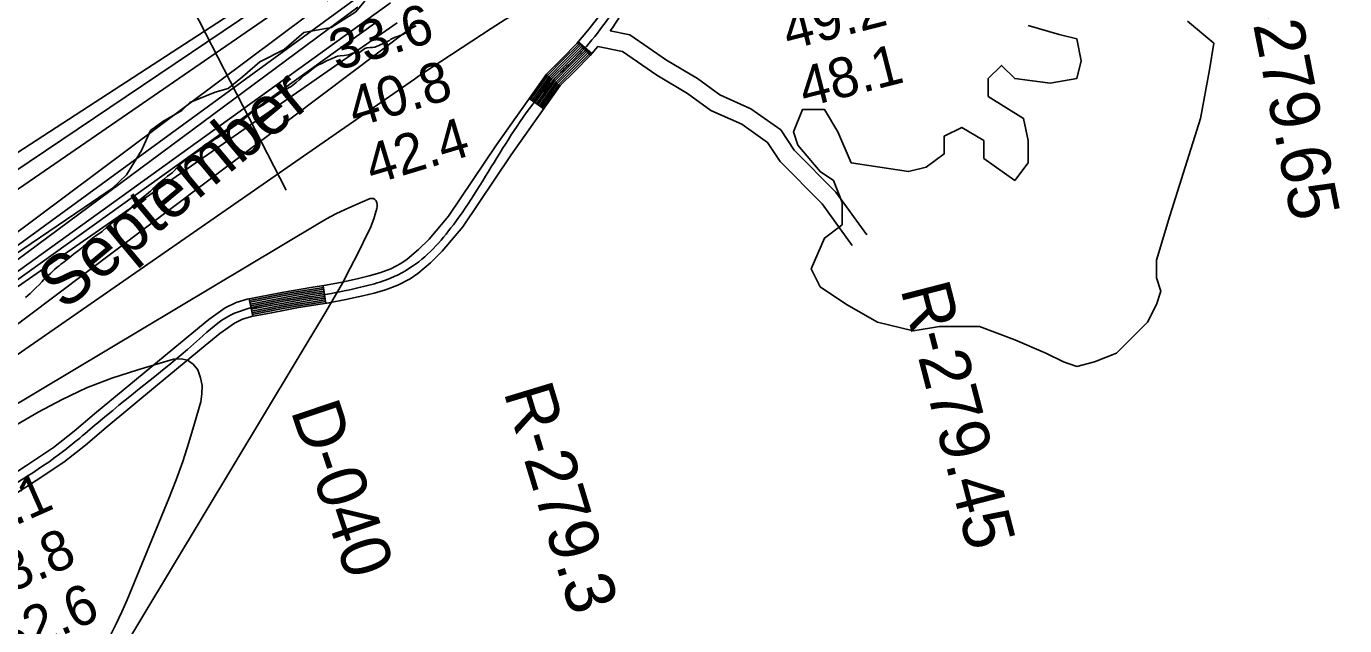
# Model space of a CAD drawing. Extents: x 3177185 to 3215018, y 812988 to 838321.
# Drawn here: x 3202709 to 3204917, y 824712 to 825716 of the extents above; entities that cross this region are included whole.
import ezdxf

# ---------------------------------------------------------------- set-up
doc = ezdxf.new("R2010")
doc.units = 0
for name, color, linetype in [('V-RIVR-EDGE', 7, 'Continuous'), ('V-RIVR-IDEN', 7, 'Continuous'), ('V-RIVR-RANG', 7, 'Continuous'), ('V-RIVR-RANG-IDEN', 7, 'Continuous'), ('V-ROAD-CNTR', 7, 'Continuous'), ('V-SITE-VEGE', 7, 'Continuous'), ('V-TOPO-DPTH', 7, 'Continuous'), ('V-TOPO-MAJR', 7, 'Continuous'), ('V-TOPO-MINR', 7, 'Continuous'), ('V-TOPO-WATR', 7, 'Continuous')]:
    doc.layers.add(name, color=color, linetype=linetype)

msp = doc.modelspace()

# ---------------------------------------------------------------- linework, layer by layer
at = {"layer": 'V-RIVR-EDGE'}
msp.add_lwpolyline([(3202687.4, 825332.2), (3202805.4, 825412.3), (3202852.9, 825444.8), (3202876.4, 825466.9), (3202901.7, 825507.7), (3202917, 825541.2), (3202937.5, 825556.3), (3202969.3, 825574.9), (3202982.4, 825588.4), (3203025, 825605.7), (3203046.7, 825611.7), (3203071.1, 825631.2), (3203099.9, 825656.3), (3203140.4, 825677.1), (3203173.5, 825705.7), (3203219.6, 825713.9), (3203260.9, 825740.3), (3203287.5, 825773.2), (3203303.2, 825777.5), (3203316.7, 825787.9), (3203331.9, 825790.9), (3203342.3, 825793.5), (3203354.5, 825800.9), (3203367.6, 825802.6)], dxfattribs=at)
at = {"layer": 'V-RIVR-RANG'}
msp.add_line((3203144.2, 825441.5), (3202723.5, 826259.7), dxfattribs=at)
at = {"layer": 'V-ROAD-CNTR'}
for p, q in [((3203656.3, 825670.7), (3203633.4, 825690.1)), ((3203575.5, 825577.6), (3203551, 825594.9)), ((3203210.5, 825251.8), (3203205.8, 825281.4)), ((3203087.9, 825230.1), (3203082.2, 825259.5))]:
    msp.add_line(p, q, dxfattribs=at)
for points in [[(3204219.4, 826104.1), (3204204, 826088.9), (3204187.9, 826073.1), (3204172.5, 826060.2), (3204156, 826048.7), (3204134.1, 826035.3), (3204111.1, 826023.8), (3204073.2, 826008.3), (3204035.2, 825994.2), (3203976.8, 825974.6), (3203918.9, 825955.3), (3203893.2, 825945.8), (3203868.1, 825935.5), (3203854.5, 825928.6), (3203841.7, 825920.2), (3203823.9, 825906), (3203808.2, 825889.8), (3203790, 825866.4), (3203772.7, 825842), (3203732.2, 825777.8), (3203690.4, 825713.2), (3203687, 825708.7)], [(3203665.9, 825730.5), (3203649, 825708.4), (3203630.9, 825687.2), (3203606.1, 825662.3), (3203580.1, 825636.1), (3203496.2, 825517.5), (3203416, 825398), (3203383.4, 825359.4), (3203365.9, 825342), (3203346.5, 825325.9), (3203336.1, 825318.8), (3203319.1, 825309.9), (3203300.8, 825303.1), (3203283.3, 825297.9), (3203265.4, 825293.4), (3203238, 825287.5), (3203210.5, 825282.2), (3203185.4, 825278.2), (3203159.9, 825274.2), (3203136.9, 825270.1), (3203114, 825265.6), (3203078.8, 825258.9), (3203060.2, 825253.3), (3203042, 825244.6), (3203014.4, 825224.8), (3202989.5, 825204.2), (3202906.3, 825135.6), (3202823.1, 825066.9), (3202788.8, 825037.6), (3202754, 825010.1), (3202709.1, 824980.2), (3202663.2, 824950.6)], [(3203687, 825708.7), (3203719.5, 825702), (3203781, 825659.1), (3203832.9, 825628.3), (3203870.4, 825601.3), (3203922.2, 825577.9), (3203972.4, 825542.6), (3203995, 825508.4), (3204064.9, 825438.3), (3204116.5, 825366.4)], [(3203666.3, 825682.4), (3203653, 825666.9), (3203627.4, 825641.1), (3203603.1, 825616.7), (3203520.9, 825500.5), (3203440, 825379.9), (3203405.5, 825339), (3203386, 825319.8), (3203364.6, 825302), (3203351.5, 825293), (3203331.3, 825282.5), (3203310.3, 825274.6), (3203291.3, 825269), (3203272.3, 825264.2), (3203244, 825258.1), (3203215.7, 825252.6), (3203190.1, 825248.6), (3203164.9, 825244.7), (3203142.4, 825240.6), (3203119.7, 825236.2), (3203085.9, 825229.7), (3203071, 825225.2), (3203057.4, 825218.7), (3203032.7, 825201.1), (3203008.6, 825181.1), (3202925.4, 825112.4), (3202842.4, 825043.9), (3202807.8, 825014.4), (3202771.6, 824985.8), (3202725.5, 824955.1), (3202679.5, 824925.5)], [(3203635.7, 825688.2), (3203633.2, 825685.2), (3203608.2, 825660.2), (3203582.4, 825634.1), (3203553.4, 825593.2)], [(3203638, 825686.2), (3203635.4, 825683.1), (3203610.4, 825658.1), (3203584.7, 825632.2), (3203555.9, 825591.5)], [(3203640.3, 825684.3), (3203637.6, 825681.1), (3203612.5, 825656), (3203587, 825630.2), (3203558.3, 825589.7)], [(3203642.6, 825682.4), (3203639.8, 825679.1), (3203614.6, 825653.8), (3203589.3, 825628.3), (3203560.8, 825588)], [(3203644.9, 825680.4), (3203642, 825677), (3203616.7, 825651.7), (3203591.6, 825626.4), (3203563.2, 825586.3)], [(3203666.3, 825682.4), (3203707.3, 825673.8), (3203764.7, 825633.9), (3203816.4, 825603.2), (3203855.3, 825575.2), (3203907.3, 825551.8), (3203950.5, 825521.4), (3203971.6, 825489.3), (3204041.9, 825418.8), (3204092.1, 825348.9)], [(3203647.1, 825678.5), (3203644.2, 825675), (3203618.9, 825649.6), (3203593.9, 825624.4), (3203565.7, 825584.6)], [(3203649.4, 825676.5), (3203646.4, 825673), (3203621, 825647.5), (3203596.2, 825622.5), (3203568.1, 825582.8)], [(3203651.7, 825674.6), (3203648.6, 825670.9), (3203623.1, 825645.4), (3203598.5, 825620.6), (3203570.6, 825581.1)], [(3203654, 825672.6), (3203650.8, 825668.9), (3203625.2, 825643.3), (3203600.8, 825618.6), (3203573, 825579.4)], [(3203206.3, 825278.5), (3203185.9, 825275.2), (3203160.4, 825271.3), (3203137.4, 825267.1), (3203114.6, 825262.7), (3203082.8, 825256.6)], [(3203206.7, 825275.5), (3203186.4, 825272.3), (3203160.9, 825268.3), (3203138, 825264.2), (3203115.2, 825259.8), (3203083.4, 825253.6)], [(3203207.2, 825272.5), (3203186.8, 825269.3), (3203161.4, 825265.4), (3203138.5, 825261.2), (3203115.7, 825256.8), (3203083.9, 825250.7)], [(3203207.7, 825269.6), (3203187.3, 825266.4), (3203161.9, 825262.4), (3203139.1, 825258.3), (3203116.3, 825253.9), (3203084.5, 825247.7)], [(3203208.1, 825266.6), (3203187.8, 825263.4), (3203162.4, 825259.5), (3203139.6, 825255.3), (3203116.9, 825250.9), (3203085.1, 825244.8)], [(3203208.6, 825263.6), (3203188.2, 825260.4), (3203162.9, 825256.5), (3203140.2, 825252.4), (3203117.4, 825248), (3203085.6, 825241.9)], [(3203209.1, 825260.7), (3203188.7, 825257.5), (3203163.4, 825253.5), (3203140.7, 825249.4), (3203118, 825245), (3203086.2, 825238.9)], [(3203209.5, 825257.7), (3203189.2, 825254.5), (3203163.9, 825250.6), (3203141.3, 825246.5), (3203118.6, 825242.1), (3203086.8, 825236)], [(3203210, 825254.8), (3203189.6, 825251.5), (3203164.4, 825247.6), (3203141.8, 825243.5), (3203119.1, 825239.1), (3203087.3, 825233)]]:
    msp.add_lwpolyline(points, dxfattribs=at)
msp.add_spline([(3208346.3, 826885.2), (3208115.9, 826852.9), (3207967.2, 826843.1), (3207845.1, 826830.7), (3207782.6, 826826), (3207729.1, 826803), (3207632.7, 826757.5), (3207576.8, 826732.6), (3207528.8, 826724.6), (3207465.8, 826728.3), (3207400.8, 826747.6), (3207285.1, 826774.2), (3207265.5, 826779.5), (3207234.2, 826783.2), (3207181.1, 826779.5), (3207100.4, 826768), (3206894.6, 826726.7), (3206803.8, 826712.1), (3206713.4, 826706.3), (3206422.1, 826687.7), (3206204.5, 826669), (3206163.5, 826662.1), (3206085, 826660.8), (3206033.1, 826662.2), (3205996, 826664.1), (3205951.2, 826658.7), (3205862, 826638.2), (3205753.4, 826610.5), (3205693.4, 826589.3), (3205596.7, 826559.2), (3205544.3, 826530.7), (3205492.9, 826508.8), (3205453.2, 826501.6), (3205394.6, 826492.5), (3205274.3, 826482.9), (3205179.9, 826479.1), (3205118.5, 826475.5), (3204988.8, 826459.4), (3204882.2, 826438.3), (3204738.8, 826408.8), (3204661.9, 826391.1), (3204557.9, 826358.5), (3204461.2, 826327.3), (3204416.4, 826311.3), (3204373.4, 826296.6), (3204363.6, 826281.8), (3204304.5, 826204.6), (3204209, 826115), (3204177.8, 826084.2), (3204147.8, 826061.3), (3204104.8, 826037.5), (3204030.2, 826008.3), (3203913.9, 825969.4), (3203861.9, 825949.2), (3203832.9, 825932.4), (3203796.9, 825899.6), (3203760.2, 825850.3), (3203678.2, 825721.9), (3203642, 825677), (3203591.6, 825626.4), (3203428, 825388.9), (3203355.6, 825313.9), (3203305.6, 825288.9), (3203268.8, 825278.8), (3203213.1, 825267.4), (3203162.4, 825259.5), (3203116.9, 825250.9), (3203049.7, 825231.6), (3202999, 825192.6), (3202832.8, 825055.4), (3202762.8, 824998), (3202671.4, 824938.1), (3202495.4, 824823), (3202258.5, 824637.8), (3202113.2, 824519.4), (3202089, 824490.2), (3202052.6, 824459.7), (3202001.9, 824428.3), (3201971.1, 824410.2), (3201927.5, 824384.2), (3201877.3, 824324.5), (3201830.5, 824267.1), (3201794.7, 824236.1), (3201692.1, 824157), (3201567, 824054.5), (3201483.8, 823975.1), (3201374.9, 823825), (3201313.8, 823770.4), (3201289.7, 823735.1), (3201250.3, 823687.8), (3201221.9, 823651.2), (3201184.9, 823588), (3201140.7, 823508.9), (3201081.8, 823436.1), (3201048, 823379.2), (3201034.5, 823326), (3201024.1, 823274.7)], degree=3, dxfattribs=at)
at = {"layer": 'V-SITE-VEGE'}
for points in [[(3204386.8, 825717.3), (3204438.7, 825702.5), (3204468.4, 825695.1), (3204475.8, 825658), (3204468.4, 825628.3), (3204423.9, 825620.9), (3204364.6, 825628.3), (3204342.3, 825650.6), (3204320.1, 825628.3), (3204320.1, 825598.6), (3204379.4, 825561.6), (3204386.8, 825524.5), (3204386.8, 825487.4), (3204364.6, 825457.7), (3204312.7, 825494.8), (3204312.7, 825524.5), (3204275.6, 825546.7), (3204246, 825531.9), (3204246, 825502.2), (3204216.3, 825480), (3204186.7, 825472.6), (3204090.3, 825487.4), (3204068.1, 825539.3), (3204045.8, 825576.4), (3204008.8, 825576.4), (3203993.9, 825539.3), (3204001.3, 825517.1), (3204038.4, 825472.6), (3204060.6, 825457.7), (3204075.5, 825420.7), (3204075.5, 825383.6), (3204045.8, 825361.3), (3204023.6, 825309.4), (3204038.4, 825279.7), (3204082.9, 825250.1), (3204134.8, 825220.4), (3204194.1, 825205.6), (3204238.6, 825213), (3204305.3, 825213), (3204364.6, 825190.7), (3204416.5, 825168.5), (3204446.1, 825153.7), (3204468.4, 825146.2), (3204498, 825153.7), (3204535.1, 825168.5), (3204587, 825220.4), (3204601.8, 825250.1), (3204609.2, 825272.3), (3204601.8, 825294.6), (3204601.8, 825324.2), (3204624, 825398.4), (3204675.9, 825561.6), (3204690.7, 825643.1), (3204698.1, 825687.6), (3204653.7, 825724.7)], [(3203359.7, 825717.6), (3203354.8, 825713.6), (3203346.7, 825706.8), (3203342.4, 825703.7), (3203339.3, 825702.3), (3203334.7, 825700.6), (3203330.4, 825699.2), (3203326.7, 825697.8), (3203323.5, 825696.4), (3203319.5, 825694.2), (3203316.9, 825692.5), (3203314.1, 825691.1), (3203310.6, 825689.1), (3203306.9, 825687.1), (3203302.6, 825685.5), (3203299.2, 825683.8), (3203292.6, 825681.3), (3203288.6, 825680.4)], [(3203288.6, 825680.4), (3203284.9, 825680.5), (3203279.4, 825679.9), (3203276, 825679.1), (3203273.4, 825677.4), (3203269.7, 825674.3), (3203267.1, 825672.3), (3203261.7, 825671.5), (3203258.2, 825671.8), (3203255.1, 825671), (3203251.9, 825669.3), (3203248.5, 825668.5), (3203241.1, 825667.1), (3203234.5, 825666.6), (3203230.2, 825665.8), (3203227.1, 825664.9), (3203219.9, 825661.8), (3203211.3, 825657.9), (3203205, 825654.2), (3203198.1, 825651.4), (3203194.1, 825649.2), (3203186.9, 825643.8), (3203183.5, 825640.7), (3203180.6, 825638.4), (3203176.9, 825635.9), (3203172.9, 825632.8), (3203168.8, 825628.8), (3203166, 825626.6), (3203160.8, 825622), (3203152.2, 825615.3), (3203149.3, 825613.3), (3203146.4, 825611.6), (3203142.4, 825609.6), (3203139.6, 825607.9), (3203137, 825606.2), (3203125.5, 825598.6), (3203115.2, 825590.7), (3203109.4, 825587.3), (3203104.8, 825583.9), (3203098.5, 825580.8), (3203094.8, 825578.3), (3203090.8, 825575.5), (3203085.6, 825570.9), (3203083.3, 825568.7), (3203077.6, 825564.4), (3203073.5, 825561), (3203067.8, 825556.8), (3203065.5, 825554.8), (3203057.8, 825549.5), (3203054.6, 825546.9), (3203050.6, 825544.1), (3203044.8, 825541), (3203041.1, 825538.7), (3203037.1, 825535.3), (3203033.1, 825532.2), (3203028.8, 825529.1), (3203025.9, 825527.7), (3203022.5, 825525.2), (3203018.2, 825522.4), (3203014.7, 825519.8), (3203011.8, 825517.8), (3203009.5, 825515.6), (3203003.5, 825511.3), (3202998.3, 825508), (3202985.4, 825499.8), (3202980, 825495.5), (3202971.9, 825489.6), (3202966.5, 825484.8), (3202963.6, 825481.7), (3202961.3, 825479.4), (3202956.1, 825473.2), (3202953.2, 825470.6), (3202949.2, 825467.8), (3202945.5, 825465), (3202940, 825460.4), (3202937.4, 825458.5), (3202935.1, 825456.5), (3202932.8, 825454.2), (3202929.7, 825451.7), (3202927.4, 825449.1), (3202920.8, 825443.8), (3202916.5, 825439.8), (3202914.2, 825437.5), (3202909.8, 825434.1), (3202907.5, 825431.9), (3202902.4, 825428.2), (3202893.5, 825420.3), (3202888.3, 825415.5), (3202880, 825408.1), (3202873.1, 825402.4), (3202870.2, 825400.5), (3202867.3, 825398.2), (3202857.6, 825391.1), (3202854.7, 825388.3), (3202846.6, 825381.8), (3202843.8, 825379.3), (3202835.7, 825372.5), (3202825.1, 825364.8), (3202820.2, 825361.5), (3202812.5, 825354.7), (3202808.4, 825350.7)], [(3202808.4, 825350.7), (3202804.1, 825347), (3202801.5, 825345), (3202798.4, 825342.2), (3202791.8, 825336.8), (3202788, 825334), (3202780, 825327.5), (3202771.4, 825320.7), (3202766.5, 825317.6), (3202763.6, 825314.8), (3202760.5, 825312.2), (3202755.9, 825308.3), (3202753.3, 825305.7), (3202749, 825302.1), (3202740.9, 825294.7), (3202737.7, 825291), (3202735.2, 825288.5), (3202730, 825283.1), (3202725.1, 825278.3), (3202719.9, 825272.9), (3202715, 825268.6), (3202711.3, 825265.2), (3202707.5, 825261.5)]]:
    msp.add_lwpolyline(points, dxfattribs=at)
at = {"layer": 'V-TOPO-DPTH'}
for points in [[(3202498.6, 825377.8), (3203298.6, 825898)], [(3203298.6, 825898), (3202498.6, 825377.8)], [(3203250.9, 825826.4), (3202652.2, 825414.2)], [(3202652.2, 825414.2), (3203250.9, 825826.4)], [(3203290.6, 825785.1), (3202571, 825259.2)], [(3202571, 825259.2), (3203290.6, 825785.1)], [(3203318.8, 825755.1), (3202580.9, 825224.5)]]:
    msp.add_lwpolyline(points, dxfattribs=at)
at = {"layer": 'V-TOPO-MAJR'}
msp.add_lwpolyline([(3202611.8, 825155.6), (3203348.9, 825709.9), (3203351.9, 825711.8), (3203355, 825713.5), (3203358.3, 825715), (3203361.6, 825716.6)], dxfattribs=at)
at = {"layer": 'V-TOPO-MINR'}
for points in [[(3202625.6, 825320.7), (3203282.6, 825811.8), (3203290.4, 825815.7), (3203298.2, 825819.6), (3203306.1, 825823.5), (3203314, 825827.3), (3203434.8, 825885.2), (3203503.2, 825917.8), (3203571.7, 825950.1), (3203640.5, 825982), (3203709.3, 826013.6), (3203997, 826169.1), (3204639.3, 826543.6), (3204667.2, 826550.7), (3204695.3, 826557.2), (3205370.6, 826700.9)], [(3202603.3, 825103.7), (3203359.1, 825627.6), (3203365.7, 825632.5), (3203372.5, 825637.2), (3203487.6, 825712.1), (3203511.1, 825727.3), (3203802.2, 825888.6), (3203845.9, 825909.4), (3203889.8, 825929.7), (3204662.3, 826428), (3204681.7, 826433.6), (3204701.5, 826438.3), (3204890.8, 826475.4), (3205005.6, 826497.5)], [(3202498.6, 825377.8), (3203298.6, 825898)], [(3202577.7, 825398.1), (3203255.6, 825854.7)], [(3202652.2, 825414.2), (3203250.9, 825826.4)], [(3202580.9, 825224.5), (3203318.8, 825755.1)], [(3202588.2, 825247.4), (3203263.8, 825748)], [(3202574.8, 825206.2), (3203296.1, 825723.6)], [(3202570.7, 825194.1), (3203329.8, 825721.8)], [(3202670.2, 825069.6), (3203196.4, 825384.7), (3203211.7, 825393.4), (3203227.2, 825401.7), (3203243, 825409.3), (3203259, 825416.4), (3203284.9, 825427.3), (3203287.8, 825427.7), (3203290.4, 825427.4), (3203292.6, 825425.9), (3203294.5, 825423.7), (3203295.7, 825420.5), (3203296.4, 825417.2), (3203296.3, 825413.9), (3203295.8, 825410.5), (3203293.3, 825401.5), (3203290.8, 825393.7), (3203288.1, 825386), (3203285, 825378.4), (3203281.6, 825371), (3203264.1, 825335.5), (3203251.4, 825310.6), (3203238.3, 825285.9), (3203224.6, 825261.5), (3203210.4, 825237.4), (3202851.1, 824639.6)], [(3202657.3, 825028.3), (3202728.6, 825069.5), (3202768.8, 825090.9), (3202809.8, 825110.2), (3202852.2, 825126.4), (3202895.4, 825140.7), (3202955.5, 825158.1), (3202967.9, 825158.8), (3202978.9, 825156.5), (3202988, 825149.9), (3202995.8, 825140.3), (3203000.5, 825127.2), (3203003.3, 825114)], [(3203003.3, 825114), (3203003, 825100.5), (3203000.8, 825086.8), (3202990.7, 825050.5), (3202981.2, 825018.7), (3202971, 824987.1), (3202959.7, 824956), (3202947.6, 824925), (3202877.8, 824755.3), (3202868.9, 824734.9), (3202859.4, 824714.7), (3202849, 824695), (3202838, 824675.5), (3202818.1, 824641.7), (3202816.6, 824639.5), (3202814.9, 824637.4), (3202813, 824635.5), (3202811, 824633.7), (3202660.7, 824518.2)]]:
    msp.add_lwpolyline(points, dxfattribs=at)
at = {"layer": 'V-TOPO-WATR'}
msp.add_lwpolyline([(3202571, 825259.2), (3203290.6, 825785.1)], dxfattribs=at)

# ---------------------------------------------------------------- texts
at = {"layer": 'V-RIVR-IDEN'}
msp.add_text('September', height=83, rotation=39.8576, dxfattribs=at).set_placement((3202772.4, 825238.2))
at = {"layer": 'V-RIVR-RANG'}
for s, rotation, p in [('49.2', 14.3483, (3203985.5, 825676)), ('33.6', 16.7583, (3203228.6, 825641.2)), ('48.1', 14.3483, (3204012.9, 825579.8)), ('40.8', 16.7583, (3203259.4, 825546)), ('42.4', 16.7583, (3203288.5, 825450.3)), ('55.1', 23.8283, (3202598.3, 824838.5)), ('53.8', 23.8283, (3202636.8, 824746.1)), ('52.6', 23.8283, (3202675.7, 824654))]:
    msp.add_text(s, height=67, rotation=rotation, dxfattribs=at).set_placement(p)
at = {"layer": 'V-RIVR-RANG-IDEN'}
for s, rotation, p in [('R-279.65', 281.1366, (3204740.9, 825834.3)), ('R-279.45', 284.4934, (3204172.7, 825275.9)), ('R-279.3', 286.8954, (3203507.7, 825103.6)), ('D-040', 288.6307, (3203151, 825072))]:
    msp.add_text(s, height=83, rotation=rotation, dxfattribs=at).set_placement(p)

doc.saveas('drawing.dxf')
